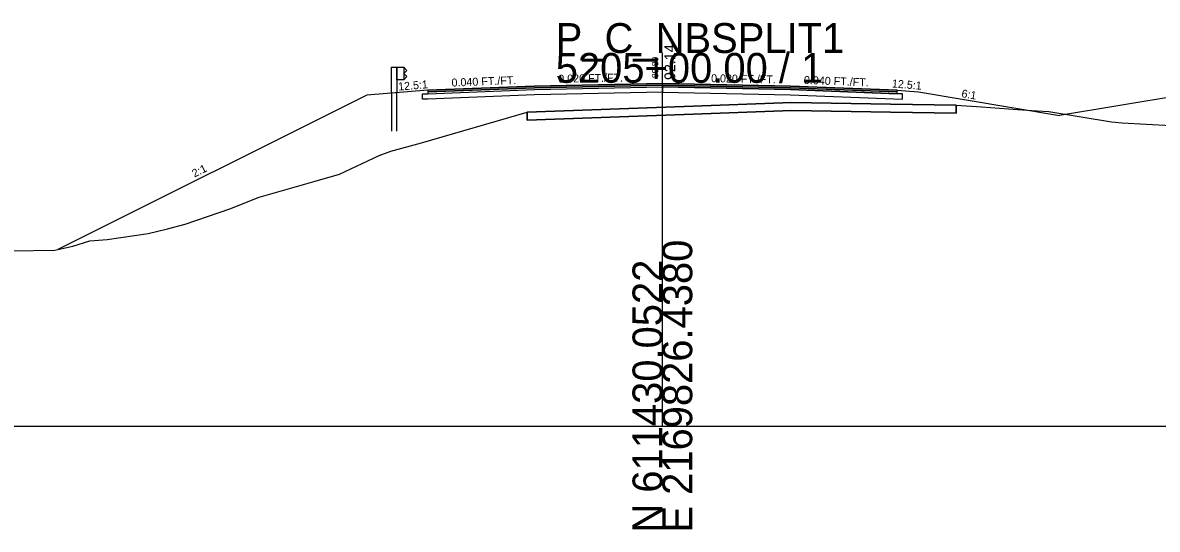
# Model space of a CAD drawing. Extents: x -26 to 1303, y -3010 to 12038.
# Drawn here: x 1090 to 1196.4, y 3490.3 to 3537.8 of the extents above; entities that cross this region are included whole.
import ezdxf

# ---------------------------------------------------------------- set-up
doc = ezdxf.new("R2010")
doc.units = 0
for name, color, linetype in [('RD_GPK_XS_Cell', 7, 'Continuous'), ('RD_PD_Final_TrvlWay', 7, 'Continuous'), ('RD_XS_Base', 7, 'Continuous'), ('RD_XS_ExGround', 7, 'Continuous'), ('RD_XS_ExPaveRet', 7, 'Continuous'), ('RD_XS_GR', 7, 'Continuous'), ('RD_XS_Greenside', 7, 'Continuous'), ('RD_XS_Pave', 7, 'Continuous'), ('RD_XS_PaveOvlay_CP', 7, 'Continuous'), ('RD_XS_TieSlope', 7, 'Continuous'), ('RD_XS_TX_Elev_EX', 7, 'Continuous'), ('RD_XS_TX_Elev_PR', 7, 'Continuous'), ('RD_XS_TX_ShdSlope', 7, 'Continuous'), ('RD_XS_TX_Slope', 7, 'Continuous')]:
    doc.layers.add(name, color=color, linetype=linetype)

msp = doc.modelspace()

# ---------------------------------------------------------------- linework, layer by layer
at = {"layer": 'RD_GPK_XS_Cell'}
for p, q in [((1150, 3500), (1150, 3535)), ((1000, 3500), (1150, 3500)), ((1150, 3500), (1300, 3500))]:
    msp.add_line(p, q, dxfattribs=at)
at = {"layer": 'RD_PD_Final_TrvlWay'}
for p, q in [((1125.11, 3531.27), (1124.61, 3531.23)), ((1124.61, 3531.23), (1124.61, 3527.66)), ((1125.11, 3527.66), (1125.11, 3531.27))]:
    msp.add_line(p, q, dxfattribs=at)
at = {"layer": 'RD_XS_Base'}
for p, q in [((1128, 3531.18), (1138, 3531.58)), ((1138, 3531.58), (1150, 3531.82)), ((1138, 3531.58), (1138, 3531.58)), ((1150, 3531.82), (1150, 3531.98)), ((1150, 3531.98), (1150, 3531.32)), ((1150, 3531.82), (1150, 3531.32)), ((1162, 3531.58), (1150, 3531.82)), ((1150, 3531.82), (1150, 3531.82)), ((1172, 3531.18), (1162, 3531.58)), ((1164, 3531.5), (1164, 3531.5)), ((1127.5, 3531.16), (1128, 3531.18)), ((1127.5, 3530.66), (1127.5, 3531.16)), ((1127.5, 3531.16), (1127.5, 3531.16)), ((1128, 3530.68), (1127.5, 3530.66)), ((1127.5, 3530.66), (1127.5, 3530.66)), ((1127.5, 3530.66), (1127.5, 3530.66)), ((1128, 3531.18), (1128, 3531.18)), ((1138, 3531.08), (1128, 3530.68)), ((1128, 3530.68), (1128, 3530.68)), ((1150, 3531.32), (1138, 3531.08)), ((1138, 3531.08), (1138, 3531.08)), ((1150, 3531.32), (1150, 3531.32)), ((1150, 3531.32), (1150, 3531.32)), ((1150, 3531.32), (1162, 3531.08)), ((1162, 3531.08), (1172.5, 3530.66)), ((1164, 3531), (1164, 3531)), ((1172.5, 3531.16), (1172, 3531.18)), ((1172, 3531.18), (1172, 3531.18)), ((1172.5, 3530.66), (1172.5, 3531.16)), ((1172.5, 3531.16), (1172.5, 3531.16)), ((1172.5, 3530.66), (1172.5, 3530.66)), ((1172.5, 3530.66), (1172.5, 3530.66))]:
    msp.add_line(p, q, dxfattribs=at)
at = {"layer": 'RD_XS_ExGround'}
msp.add_lwpolyline([(1089.01, 3516.42), (1093.03, 3516.49), (1094.74, 3516.87), (1096.33, 3517.36), (1097.95, 3517.51), (1101.78, 3518.06), (1103.62, 3518.49), (1105.27, 3518.93), (1109.45, 3520.37), (1112.2, 3521.47), (1117.44, 3522.97), (1119.73, 3523.64), (1123.44, 3525.38), (1124.54, 3525.78), (1127.41, 3526.58), (1137.34, 3529.43), (1152.03, 3529.97), (1162.13, 3530.34), (1171.38, 3530.2), (1177.55, 3530.11), (1179.91, 3529.94), (1183.3, 3529.7), (1185.14, 3529.58), (1186.23, 3529.5), (1192.12, 3528.55), (1192.46, 3528.5), (1193.12, 3528.46), (1211.34, 3527.43)], dxfattribs=at)
at = {"layer": 'RD_XS_ExPaveRet'}
msp.add_line((1171.38, 3530.2), (1162.13, 3530.34), dxfattribs=at)
for points in [[(1177.55, 3530.11), (1177.55, 3529.36), (1177.55, 3529.36), (1177.55, 3529.36), (1171.38, 3529.45), (1171.38, 3529.45), (1162.13, 3529.59), (1162.13, 3529.59), (1152.03, 3529.22), (1152.03, 3529.22), (1137.34, 3528.68), (1137.34, 3528.68), (1137.34, 3528.68), (1137.34, 3529.43), (1137.34, 3529.43), (1152.03, 3529.97), (1152.03, 3529.97), (1162.13, 3530.34), (1162.13, 3530.34), (1171.38, 3530.2), (1171.38, 3530.2), (1177.55, 3530.11), (1177.55, 3530.11)], [(1162.13, 3530.34), (1152.03, 3529.97), (1137.34, 3529.43), (1137.34, 3529.43)], [(1137.34, 3529.43), (1137.34, 3528.68), (1137.34, 3528.68), (1152.03, 3529.22), (1162.13, 3529.59), (1171.38, 3529.45), (1177.55, 3529.36), (1177.55, 3529.36), (1177.55, 3530.11), (1177.55, 3530.11), (1171.38, 3530.2)]]:
    msp.add_lwpolyline(points, dxfattribs=at)
at = {"layer": 'RD_XS_GR'}
for points in [[(1125.11, 3533.66), (1125.11, 3531.27), (1124.61, 3531.23), (1124.61, 3533.66), (1124.86, 3533.66), (1125.11, 3533.66)], [(1125.77, 3533.66), (1125.77, 3532.49), (1125.11, 3532.49), (1125.11, 3533.66), (1125.77, 3533.66)], [(1126.04, 3533.37), (1125.77, 3533.66), (1125.77, 3532.49), (1125.77, 3532.49), (1125.77, 3532.49), (1126.04, 3532.79), (1126.04, 3532.79), (1125.77, 3533.08), (1125.77, 3533.08), (1126.04, 3533.37), (1126.04, 3533.37)]]:
    msp.add_lwpolyline(points, dxfattribs=at)
at = {"layer": 'RD_XS_Greenside'}
for p, q in [((1122.29, 3531.04), (1093.32, 3516.55)), ((1174, 3531.34), (1187.22, 3529.13)), ((1198.53, 3531.02), (1187.22, 3529.13))]:
    msp.add_line(p, q, dxfattribs=at)
at = {"layer": 'RD_XS_Pave'}
for p, q in [((1138, 3531.9), (1128, 3531.5)), ((1138, 3531.74), (1128, 3531.34)), ((1128, 3531.34), (1138, 3531.74)), ((1128, 3531.18), (1138, 3531.58)), ((1128, 3531.5), (1128, 3531.5)), ((1128, 3531.5), (1128, 3531.34)), ((1150, 3532.14), (1138, 3531.9)), ((1150, 3531.98), (1138, 3531.74)), ((1138, 3531.74), (1150, 3531.98)), ((1138, 3531.9), (1138, 3531.9)), ((1138, 3531.58), (1150, 3531.82)), ((1138, 3531.74), (1138, 3531.74)), ((1138, 3531.74), (1138, 3531.74)), ((1138, 3531.58), (1138, 3531.58)), ((1162, 3531.9), (1150, 3532.14)), ((1150, 3531.82), (1150, 3531.98)), ((1150, 3531.98), (1162, 3531.74)), ((1162, 3531.74), (1150, 3531.98)), ((1150, 3531.98), (1150, 3531.82)), ((1150, 3531.82), (1150, 3531.82)), ((1150, 3531.82), (1150, 3531.82)), ((1150, 3531.82), (1162, 3531.58)), ((1172, 3531.5), (1162, 3531.9)), ((1162, 3531.74), (1172, 3531.34)), ((1172, 3531.34), (1162, 3531.74)), ((1162, 3531.58), (1172, 3531.18)), ((1164, 3531.82), (1164, 3531.82)), ((1164, 3531.66), (1164, 3531.66)), ((1164, 3531.66), (1164, 3531.66)), ((1164, 3531.5), (1164, 3531.5)), ((1172, 3531.34), (1172, 3531.5)), ((1172, 3531.5), (1172, 3531.5)), ((1128, 3531.34), (1128, 3531.34)), ((1128, 3531.34), (1128, 3531.18)), ((1128, 3531.34), (1128, 3531.34)), ((1128, 3531.34), (1128, 3531.34)), ((1128, 3531.18), (1128, 3531.18)), ((1128, 3531.18), (1128, 3531.18)), ((1172, 3531.34), (1172, 3531.34)), ((1172, 3531.34), (1172, 3531.34)), ((1172, 3531.18), (1172, 3531.34)), ((1172, 3531.34), (1172, 3531.34)), ((1172, 3531.18), (1172, 3531.18)), ((1172, 3531.18), (1172, 3531.18))]:
    msp.add_line(p, q, dxfattribs=at)
at = {"layer": 'RD_XS_PaveOvlay_CP'}
for p, q in [((1128, 3531.5), (1138, 3531.9)), ((1138, 3531.9), (1150, 3532.14)), ((1150, 3532.14), (1162, 3531.9)), ((1162, 3531.9), (1172, 3531.5))]:
    msp.add_line(p, q, dxfattribs=at)
at = {"layer": 'RD_XS_TieSlope'}
for p, q in [((1128, 3531.5), (1122.29, 3531.04)), ((1172, 3531.5), (1174, 3531.34))]:
    msp.add_line(p, q, dxfattribs=at)

# ---------------------------------------------------------------- texts
at = {"layer": 'RD_GPK_XS_Cell'}
for s, p in [('P_C_NBSPLIT1', (1140, 3535)), ('5205+00.00 / 1', (1140, 3532.2))]:
    msp.add_text(s, height=2.8, dxfattribs=at).set_placement(p)
for s, p in [('E 2169826.4380', (1152.8, 3490)), ('N 611430.0522', (1150, 3490))]:
    msp.add_text(s, height=2.8, rotation=90, dxfattribs=at).set_placement(p)
at = {"layer": 'RD_XS_TX_Elev_EX'}
msp.add_text('89.89', height=0.6, rotation=90, dxfattribs=at).set_placement((1149.62, 3532.64))
at = {"layer": 'RD_XS_TX_Elev_PR'}
msp.add_text('92.14', height=1, rotation=90, dxfattribs=at).set_placement((1151.2, 3532.46))
at = {"layer": 'RD_XS_TX_ShdSlope'}
for rotation, p in [(355.4261, (1171.5, 3531.77)), (4.5739, (1125.26, 3531.47))]:
    msp.add_text('12.5:1', height=0.75, rotation=rotation, dxfattribs=at).set_placement(p)
at = {"layer": 'RD_XS_TX_Slope'}
for s, rotation, p in [('0.040 FT./FT.', 2.2906, (1130.25, 3531.84)), ('0.020 FT./FT.', 1.1458, (1140.25, 3532.2)), ('0.020 FT./FT.', 358.8542, (1154.56, 3532.26)), ('0.040 FT./FT.', 357.7094, (1163.26, 3532.1)), ('6:1', 350.5377, (1178, 3530.85)), ('2:1', 26.5651, (1106.13, 3523.3))]:
    msp.add_text(s, height=0.75, rotation=rotation, dxfattribs=at).set_placement(p)

doc.saveas('drawing.dxf')
